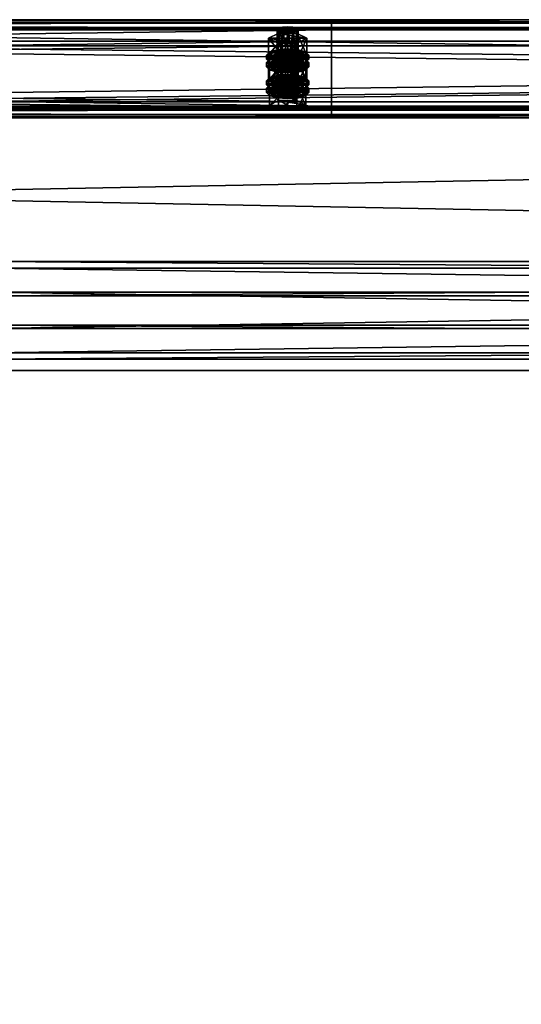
# Model space of a CAD drawing. Header units: millimetres. Extents: x 60485 to 71303, y 100 to 16900.
# Tile 656 of 656: x 65922 to 66208, y 16338 to 16900. Entities that reach past the tile are written whole.
import ezdxf

# ---------------------------------------------------------------- set-up
doc = ezdxf.new("R2010")
doc.units = ezdxf.units.MM
for name, color, linetype in [('1', 7, 'Continuous'), ('13', 7, 'Continuous'), ('3', 7, 'Continuous'), ('4', 7, 'Continuous'), ('9', 7, 'Continuous')]:
    doc.layers.add(name, color=color, linetype=linetype)

msp = doc.modelspace()

# ---------------------------------------------------------------- meshes
at = {"layer": '1', "color": 7}
mesh = msp.add_polyface(dxfattribs=at)
corners = [(70999.99, 16700, 2950), (70999.99, 16700, 0), (60499.99, 16700, 0), (60499.99, 16700, 2950), (70999.99, 16900, 0), (60499.99, 16900, 0), (70999.99, 16900, 2950), (60499.99, 16900, 2950)]
mesh.append_faces([[corners[k] for k in face] for face in [(0, 2, 3, 3), (1, 5, 2, 2), (4, 7, 5, 5), (6, 3, 7, 7), (1, 6, 4, 4), (3, 5, 7, 7)]], dxfattribs={"vtx0": -1, "color": 7})
mesh.append_faces([[corners[k] for k in face] for face in [(0, 1, 2, 2), (1, 4, 5, 5), (4, 6, 7, 7), (6, 0, 3, 3), (1, 0, 6, 6), (3, 2, 5, 5)]], dxfattribs={"vtx2": -1, "vtx3": -1, "color": 7})
at = {"layer": '13', "color": 7}
mesh = msp.add_polyface(dxfattribs=at)
corners = [(66075, 16892.42, 3091.31), (66072, 16892.66, 3092.07), (66072, 16871.62, 3098.51), (66069.8, 16893.3, 3094.17), (66069.8, 16872.26, 3100.61), (66069, 16894.18, 3097.04), (66069, 16873.14, 3103.48), (66069.8, 16895.06, 3099.91), (66069.8, 16874.02, 3106.35), (66072, 16895.7, 3102.01), (66072, 16874.66, 3108.45), (66075, 16895.93, 3102.78), (66075, 16874.9, 3109.22), (66078, 16892.66, 3092.07), (66080.2, 16893.3, 3094.17), (66081, 16894.18, 3097.04), (66080.2, 16895.06, 3099.91), (66078, 16895.7, 3102.01), (66080.48, 16886.62, 3089.42), (66069.52, 16886.62, 3089.42), (66069.52, 16877.06, 3092.35), (66064.03, 16889.4, 3098.51), (66064.03, 16879.83, 3101.43), (66069.52, 16892.18, 3107.59), (66069.52, 16882.61, 3110.52), (66080.48, 16882.61, 3110.52), (66085.97, 16889.4, 3098.51), (66080.48, 16877.06, 3092.35), (66064.61, 16877.29, 3108.48), (66085.39, 16877.29, 3108.48), (66069, 16878.57, 3112.69), (66081, 16878.57, 3112.69), (66075, 16879.04, 3114.22), (66064.61, 16878.08, 3095.69), (66063, 16879.83, 3101.43), (66063, 16877.44, 3102.16), (66064.61, 16881.59, 3107.17), (66064.61, 16879.2, 3107.9), (66069, 16882.87, 3111.37), (66069, 16880.48, 3112.1), (66075, 16883.34, 3112.91), (66075, 16880.95, 3113.64), (66085.39, 16878.08, 3095.69), (66087, 16879.83, 3101.43), (66085.39, 16881.59, 3107.17), (66085.39, 16879.2, 3107.9), (66087, 16877.44, 3102.16), (66072, 16878.03, 3044.26), (66078, 16878.03, 3044.26), (66069.8, 16878.68, 3046.36), (66080.2, 16878.68, 3046.36), (66069, 16879.55, 3049.23), (66081, 16879.55, 3049.23), (66069.8, 16880.43, 3052.1), (66080.2, 16880.43, 3052.1), (66072, 16881.07, 3054.2)]
mesh.append_faces([[corners[k] for k in face] for face in [(5, 8, 6, 6), (7, 10, 8, 8), (9, 12, 10, 10), (13, 1, 0, 0), (9, 17, 11, 11), (19, 22, 20, 20), (21, 24, 22, 22), (23, 25, 24, 24), (18, 21, 19, 19), (30, 31, 32, 32), (34, 37, 35, 35), (36, 39, 37, 37), (38, 41, 39, 39)]], dxfattribs={"vtx0": -1, "color": 7})
mesh.append_faces([[corners[k] for k in face] for face in [(1, 13, 3, 3), (3, 14, 5, 5), (5, 15, 7, 7), (7, 16, 9, 9), (21, 26, 23, 23), (24, 27, 22, 22), (28, 29, 30, 30), (33, 42, 34, 34), (34, 43, 36, 36), (36, 44, 38, 38), (41, 45, 39, 39), (39, 45, 37, 37), (37, 46, 35, 35), (47, 48, 49, 49), (49, 50, 51, 51), (51, 52, 53, 53), (53, 54, 55, 55)]], dxfattribs={"vtx0": -1, "vtx1": -1, "color": 7})
mesh.append_faces([[corners[k] for k in face] for face in [(0, 1, 2, 2), (1, 3, 4, 4), (3, 5, 6, 6), (5, 7, 8, 8), (7, 9, 10, 10), (9, 11, 12, 12), (18, 19, 20, 20), (19, 21, 22, 22), (21, 23, 24, 24), (33, 34, 35, 35), (34, 36, 37, 37), (36, 38, 39, 39), (38, 40, 41, 41)]], dxfattribs={"vtx2": -1, "vtx3": -1, "color": 7})
mesh = msp.add_polyface(dxfattribs=at)
corners = [(66081, 16894.18, 3097.04), (66080.2, 16893.3, 3094.17), (66080.2, 16872.26, 3100.61), (66081, 16873.14, 3103.48), (66078, 16892.66, 3092.07), (66078, 16871.62, 3098.51), (66075, 16892.42, 3091.31), (66075, 16871.39, 3097.74), (66075, 16895.93, 3102.78), (66078, 16895.7, 3102.01), (66078, 16874.66, 3108.45), (66075, 16874.9, 3109.22), (66080.2, 16895.06, 3099.91), (66080.2, 16874.02, 3106.35), (66069.8, 16893.3, 3094.17), (66069, 16894.18, 3097.04), (66069.8, 16895.06, 3099.91), (66072, 16895.7, 3102.01), (66085.97, 16889.4, 3098.51), (66080.48, 16886.62, 3089.42), (66080.48, 16877.06, 3092.35), (66085.97, 16879.83, 3101.43), (66069.52, 16877.06, 3092.35), (66069.52, 16892.18, 3107.59), (66080.48, 16892.18, 3107.59), (66080.48, 16882.61, 3110.52), (66064.03, 16889.4, 3098.51), (66069.52, 16882.61, 3110.52), (66069, 16878.57, 3112.69), (66085.39, 16877.29, 3108.48), (66081, 16878.57, 3112.69), (66075, 16883.34, 3112.91), (66081, 16882.87, 3111.37), (66081, 16880.48, 3112.1), (66075, 16880.95, 3113.64), (66085.39, 16881.59, 3107.17), (66085.39, 16879.2, 3107.9), (66087, 16879.83, 3101.43), (66087, 16877.44, 3102.16), (66063, 16879.83, 3101.43), (66085.39, 16878.08, 3095.69), (66064.61, 16881.59, 3107.17), (66069, 16882.87, 3111.37), (66064.61, 16879.2, 3107.9), (66078, 16878.03, 3044.26), (66072, 16878.03, 3044.26), (66075, 16877.8, 3043.49), (66069.8, 16878.68, 3046.36), (66080.2, 16878.68, 3046.36), (66069, 16879.55, 3049.23), (66081, 16879.55, 3049.23), (66069.8, 16880.43, 3052.1), (66080.2, 16880.43, 3052.1), (66072, 16881.07, 3054.2), (66078, 16881.07, 3054.2), (66075, 16881.31, 3054.97)]
mesh.append_faces([[corners[k] for k in face] for face in [(0, 2, 3, 3), (8, 10, 11, 11), (9, 13, 10, 10), (12, 3, 13, 13), (18, 20, 21, 21), (19, 22, 20, 20), (24, 21, 25, 25), (23, 18, 24, 24), (21, 27, 25, 25), (31, 33, 34, 34), (32, 36, 33, 33), (35, 38, 36, 36), (42, 32, 31, 31), (36, 34, 33, 33), (44, 45, 46, 46), (53, 54, 55, 55)]], dxfattribs={"vtx0": -1, "color": 7})
mesh.append_faces([[corners[k] for k in face] for face in [(14, 4, 1, 1), (15, 1, 0, 0), (16, 0, 12, 12), (17, 12, 9, 9), (26, 19, 18, 18), (27, 21, 20, 20), (28, 29, 30, 30), (39, 40, 37, 37), (41, 37, 35, 35), (42, 35, 32, 32), (43, 36, 38, 38), (47, 44, 48, 48), (49, 48, 50, 50), (51, 50, 52, 52), (53, 52, 54, 54)]], dxfattribs={"vtx0": -1, "vtx2": -1, "vtx3": -1, "color": 7})
mesh.append_faces([[corners[k] for k in face] for face in [(0, 1, 2, 2), (1, 4, 5, 5), (4, 6, 7, 7), (8, 9, 10, 10), (9, 12, 13, 13), (12, 0, 3, 3), (18, 19, 20, 20), (23, 24, 25, 25), (24, 18, 21, 21), (31, 32, 33, 33), (32, 35, 36, 36), (35, 37, 38, 38)]], dxfattribs={"vtx2": -1, "vtx3": -1, "color": 7})
mesh = msp.add_polyface(dxfattribs=at)
corners = [(66075, 16892.42, 3091.31), (66072, 16871.62, 3098.51), (66075, 16871.39, 3097.74), (66072, 16892.66, 3092.07), (66069.8, 16872.26, 3100.61), (66069.8, 16893.3, 3094.17), (66069, 16873.14, 3103.48), (66075, 16874.9, 3109.22), (66080.2, 16874.02, 3106.35), (66072, 16874.66, 3108.45), (66069.8, 16874.02, 3106.35), (66081, 16873.14, 3103.48), (66080.2, 16872.26, 3100.61), (66078, 16871.62, 3098.51), (66064.61, 16873.14, 3103.48), (66069.8, 16875.77, 3112.08), (66069.8, 16868.6, 3114.28), (66080.2, 16870.51, 3094.87), (66069.8, 16870.51, 3094.87), (66064.03, 16879.83, 3101.43), (66080.48, 16877.06, 3092.35), (66069.52, 16877.06, 3092.35), (66075, 16872.02, 3091.27), (66069, 16872.49, 3092.81), (66069, 16870.1, 3093.54), (66064.61, 16873.78, 3097.01), (66064.61, 16871.39, 3097.74), (66063, 16875.53, 3102.75), (66063, 16873.14, 3103.48), (66064.61, 16877.29, 3108.48), (66064.61, 16874.9, 3109.22), (66069, 16878.57, 3112.69), (66069, 16876.18, 3113.42), (66075, 16879.04, 3114.22), (66075, 16876.65, 3114.95), (66081, 16872.49, 3092.81), (66085.39, 16873.78, 3097.01), (66087, 16875.53, 3102.75), (66085.39, 16874.9, 3109.22), (66087, 16873.14, 3103.48), (66085.39, 16871.39, 3097.74), (66075, 16876.32, 3089.96), (66069, 16876.8, 3091.49), (66069, 16874.4, 3092.22), (66075, 16873.93, 3090.69), (66064.61, 16878.08, 3095.69), (66064.61, 16875.69, 3096.42), (66063, 16877.44, 3102.16), (66081, 16876.8, 3091.49), (66085.39, 16875.69, 3096.42), (66081, 16874.4, 3092.22), (66072, 16881.07, 3054.2), (66075, 16881.31, 3054.97), (66075, 16860.27, 3061.4), (66064.03, 16874.77, 3050.69), (66069.52, 16877.55, 3059.78), (66069.52, 16867.99, 3062.7), (66080.48, 16871.99, 3041.61), (66069.52, 16871.99, 3041.61), (66085.97, 16874.77, 3050.69)]
mesh.append_faces([[corners[k] for k in face] for face in [(0, 1, 2, 2), (3, 4, 1, 1), (5, 6, 4, 4), (1, 13, 2, 2), (17, 14, 18, 18), (19, 20, 21, 21), (23, 26, 24, 24), (25, 28, 26, 26), (27, 30, 28, 28), (29, 32, 30, 30), (31, 34, 32, 32), (41, 43, 44, 44), (42, 46, 43, 43), (45, 47, 46, 46), (57, 54, 58, 58)]], dxfattribs={"vtx0": -1, "color": 7})
mesh.append_faces([[corners[k] for k in face] for face in [(7, 8, 9, 9), (9, 8, 10, 10), (10, 11, 6, 6), (6, 12, 4, 4), (4, 13, 1, 1), (14, 17, 15, 15), (23, 35, 25, 25), (25, 36, 27, 27), (27, 37, 29, 29), (34, 38, 32, 32), (32, 38, 30, 30), (30, 39, 28, 28), (28, 40, 26, 26), (42, 48, 45, 45), (47, 49, 46, 46), (46, 50, 43, 43), (54, 59, 55, 55)]], dxfattribs={"vtx0": -1, "vtx1": -1, "color": 7})
mesh.append_faces([[corners[k] for k in face] for face in [(14, 15, 16, 16), (22, 23, 24, 24), (23, 25, 26, 26), (25, 27, 28, 28), (27, 29, 30, 30), (29, 31, 32, 32), (31, 33, 34, 34), (41, 42, 43, 43), (42, 45, 46, 46), (51, 52, 53, 53), (54, 55, 56, 56)]], dxfattribs={"vtx2": -1, "vtx3": -1, "color": 7})
mesh = msp.add_polyface(dxfattribs=at)
corners = [(66080.2, 16893.3, 3094.17), (66078, 16871.62, 3098.51), (66080.2, 16872.26, 3100.61), (66078, 16892.66, 3092.07), (66075, 16871.39, 3097.74), (66080.2, 16874.02, 3106.35), (66075, 16874.9, 3109.22), (66078, 16874.66, 3108.45), (66069.8, 16874.02, 3106.35), (66081, 16873.14, 3103.48), (66069, 16873.14, 3103.48), (66069.8, 16872.26, 3100.61), (66069.8, 16875.77, 3112.08), (66080.2, 16875.77, 3112.08), (66080.2, 16868.6, 3114.28), (66080.2, 16870.51, 3094.87), (66085.39, 16873.14, 3103.48), (66087, 16875.53, 3102.75), (66085.39, 16873.78, 3097.01), (66085.39, 16871.39, 3097.74), (66087, 16873.14, 3103.48), (66081, 16872.49, 3092.81), (66081, 16870.1, 3093.54), (66075, 16872.02, 3091.27), (66075, 16869.63, 3092), (66075, 16879.04, 3114.22), (66081, 16878.57, 3112.69), (66081, 16876.18, 3113.42), (66075, 16876.65, 3114.95), (66085.39, 16877.29, 3108.48), (66085.39, 16874.9, 3109.22), (66069, 16872.49, 3092.81), (66064.61, 16873.78, 3097.01), (66063, 16875.53, 3102.75), (66064.61, 16877.29, 3108.48), (66064.61, 16874.9, 3109.22), (66063, 16873.14, 3103.48), (66064.61, 16871.39, 3097.74), (66087, 16879.83, 3101.43), (66085.39, 16878.08, 3095.69), (66085.39, 16875.69, 3096.42), (66087, 16877.44, 3102.16), (66081, 16876.8, 3091.49), (66081, 16874.4, 3092.22), (66075, 16876.32, 3089.96), (66075, 16873.93, 3090.69), (66069, 16876.8, 3091.49), (66064.61, 16878.08, 3095.69), (66063, 16877.44, 3102.16), (66064.61, 16875.69, 3096.42), (66069, 16874.4, 3092.22), (66069.52, 16877.55, 3059.78), (66080.48, 16877.55, 3059.78), (66080.48, 16867.99, 3062.7), (66085.97, 16874.77, 3050.69), (66085.97, 16865.21, 3053.62), (66064.03, 16874.77, 3050.69), (66080.48, 16871.99, 3041.61)]
mesh.append_faces([[corners[k] for k in face] for face in [(0, 1, 2, 2), (3, 4, 1, 1), (5, 6, 7, 7), (12, 16, 13, 13), (17, 19, 20, 20), (18, 22, 19, 19), (25, 27, 28, 28), (26, 30, 27, 27), (29, 20, 30, 30), (21, 31, 23, 23), (30, 28, 27, 27), (38, 40, 41, 41), (39, 43, 40, 40), (42, 45, 43, 43), (42, 46, 44, 44), (50, 43, 45, 45), (51, 54, 52, 52)]], dxfattribs={"vtx0": -1, "color": 7})
mesh.append_faces([[corners[k] for k in face] for face in [(8, 5, 9, 9), (10, 9, 2, 2), (11, 2, 1, 1), (12, 15, 16, 16), (32, 21, 18, 18), (33, 18, 17, 17), (34, 17, 29, 29), (35, 30, 20, 20), (36, 20, 19, 19), (37, 19, 22, 22), (47, 42, 39, 39), (48, 41, 40, 40), (49, 40, 43, 43), (56, 57, 54, 54)]], dxfattribs={"vtx0": -1, "vtx2": -1, "vtx3": -1, "color": 7})
mesh.append_faces([[corners[k] for k in face] for face in [(12, 13, 14, 14), (17, 18, 19, 19), (18, 21, 22, 22), (21, 23, 24, 24), (25, 26, 27, 27), (26, 29, 30, 30), (29, 17, 20, 20), (38, 39, 40, 40), (39, 42, 43, 43), (42, 44, 45, 45), (51, 52, 53, 53), (52, 54, 55, 55)]], dxfattribs={"vtx2": -1, "vtx3": -1, "color": 7})
mesh = msp.add_polyface(dxfattribs=at)
corners = [(66085.39, 16873.14, 3103.48), (66080.2, 16870.51, 3094.87), (66080.2, 16863.34, 3097.07), (66085.39, 16865.97, 3105.67), (66069.8, 16863.34, 3097.07), (66080.2, 16875.77, 3112.08), (66080.2, 16868.6, 3114.28), (66069.8, 16868.6, 3114.28), (66081, 16872.49, 3092.81), (66075, 16869.63, 3092), (66081, 16870.1, 3093.54), (66081, 16879.55, 3049.23), (66080.2, 16878.68, 3046.36), (66080.2, 16857.64, 3052.8), (66081, 16858.52, 3055.67), (66078, 16878.03, 3044.26), (66078, 16857, 3050.7), (66075, 16877.8, 3043.49), (66075, 16856.76, 3049.93), (66075, 16881.31, 3054.97), (66078, 16881.07, 3054.2), (66078, 16860.04, 3060.63), (66075, 16860.27, 3061.4), (66080.2, 16880.43, 3052.1), (66080.2, 16859.39, 3058.53), (66085.97, 16874.77, 3050.69), (66080.48, 16871.99, 3041.61), (66080.48, 16862.43, 3044.53), (66085.97, 16865.21, 3053.62), (66069.52, 16862.43, 3044.53), (66080.48, 16877.55, 3059.78), (66080.48, 16867.99, 3062.7), (66069.52, 16867.99, 3062.7), (66075, 16864.42, 3066.41), (66081, 16863.95, 3064.87), (66081, 16861.56, 3065.6), (66069, 16863.95, 3064.87), (66085.39, 16862.66, 3060.67), (66087, 16865.21, 3053.62), (66085.39, 16863.45, 3047.88), (66085.39, 16861.06, 3048.61), (66087, 16862.82, 3054.35), (66075, 16868.72, 3065.09), (66081, 16868.25, 3063.56), (66081, 16865.86, 3064.29), (66075, 16866.33, 3065.82), (66085.39, 16866.96, 3059.36), (66085.39, 16864.57, 3060.09), (66064.61, 16863.45, 3047.88), (66081, 16862.17, 3043.68), (66063, 16865.21, 3053.62), (66064.61, 16866.96, 3059.36), (66069, 16868.25, 3063.56), (66064.61, 16864.57, 3060.09)]
mesh.append_faces([[corners[k] for k in face] for face in [(0, 2, 3, 3), (1, 4, 2, 2), (5, 3, 6, 6), (3, 7, 6, 6), (8, 9, 10, 10), (11, 13, 14, 14), (12, 16, 13, 13), (19, 21, 22, 22), (20, 24, 21, 21), (23, 14, 24, 24), (25, 27, 28, 28), (26, 29, 27, 27), (30, 28, 31, 31), (28, 32, 31, 31), (36, 34, 33, 33), (38, 40, 41, 41), (42, 44, 45, 45), (43, 47, 44, 44), (46, 41, 47, 47), (52, 43, 42, 42), (47, 45, 44, 44)]], dxfattribs={"vtx0": -1, "color": 7})
mesh.append_faces([[corners[k] for k in face] for face in [(7, 3, 2, 2), (32, 28, 27, 27), (36, 37, 34, 34), (48, 49, 39, 39), (50, 39, 38, 38), (51, 38, 46, 46), (52, 46, 43, 43), (53, 47, 41, 41)]], dxfattribs={"vtx0": -1, "vtx2": -1, "vtx3": -1, "color": 7})
mesh.append_faces([[corners[k] for k in face] for face in [(0, 1, 2, 2), (5, 0, 3, 3), (11, 12, 13, 13), (12, 15, 16, 16), (15, 17, 18, 18), (19, 20, 21, 21), (20, 23, 24, 24), (23, 11, 14, 14), (25, 26, 27, 27), (33, 34, 35, 35), (38, 39, 40, 40), (42, 43, 44, 44), (43, 46, 47, 47), (46, 38, 41, 41)]], dxfattribs={"vtx2": -1, "vtx3": -1, "color": 7})
mesh = msp.add_polyface(dxfattribs=at)
corners = [(66080.2, 16870.51, 3094.87), (66069.8, 16870.51, 3094.87), (66069.8, 16863.34, 3097.07), (66064.61, 16873.14, 3103.48), (66064.61, 16865.97, 3105.67), (66069.8, 16868.6, 3114.28), (66069.8, 16875.77, 3112.08), (66080.2, 16868.6, 3114.28), (66080.2, 16863.34, 3097.07), (66075, 16872.02, 3091.27), (66069, 16870.1, 3093.54), (66075, 16869.63, 3092), (66064.61, 16871.39, 3097.74), (66081, 16870.1, 3093.54), (66075, 16877.8, 3043.49), (66072, 16878.03, 3044.26), (66072, 16857, 3050.7), (66069.8, 16878.68, 3046.36), (66069.8, 16857.64, 3052.8), (66069, 16879.55, 3049.23), (66069, 16858.52, 3055.67), (66069.8, 16880.43, 3052.1), (66069.8, 16859.39, 3058.53), (66072, 16881.07, 3054.2), (66072, 16860.04, 3060.63), (66075, 16860.27, 3061.4), (66080.48, 16871.99, 3041.61), (66069.52, 16871.99, 3041.61), (66069.52, 16862.43, 3044.53), (66064.03, 16874.77, 3050.69), (66064.03, 16865.21, 3053.62), (66069.52, 16867.99, 3062.7), (66069.52, 16877.55, 3059.78), (66080.48, 16867.99, 3062.7), (66080.48, 16862.43, 3044.53), (66064.61, 16862.66, 3060.67), (66069, 16863.95, 3064.87), (66069, 16861.56, 3065.6), (66075, 16864.42, 3066.41), (66075, 16862.03, 3067.14), (66085.39, 16862.66, 3060.67), (66064.61, 16863.45, 3047.88), (66063, 16865.21, 3053.62), (66063, 16862.82, 3054.35), (66064.61, 16866.96, 3059.36), (66064.61, 16864.57, 3060.09), (66069, 16868.25, 3063.56), (66069, 16865.86, 3064.29), (66075, 16868.72, 3065.09), (66075, 16866.33, 3065.82), (66069, 16862.17, 3043.68), (66081, 16862.17, 3043.68), (66085.39, 16863.45, 3047.88), (66087, 16865.21, 3053.62), (66085.39, 16866.96, 3059.36), (66085.39, 16864.57, 3060.09), (66087, 16862.82, 3054.35)]
mesh.append_faces([[corners[k] for k in face] for face in [(1, 4, 2, 2), (3, 5, 4, 4), (6, 7, 5, 5), (4, 8, 2, 2), (9, 10, 11, 11), (10, 13, 11, 11), (17, 20, 18, 18), (19, 22, 20, 20), (21, 24, 22, 22), (23, 25, 24, 24), (27, 30, 28, 28), (29, 31, 30, 30), (32, 33, 31, 31), (30, 34, 28, 28), (42, 45, 43, 43), (44, 47, 45, 45), (46, 49, 47, 47)]], dxfattribs={"vtx0": -1, "color": 7})
mesh.append_faces([[corners[k] for k in face] for face in [(5, 8, 4, 4), (12, 13, 10, 10), (31, 34, 30, 30), (35, 40, 36, 36), (50, 51, 41, 41), (41, 52, 42, 42), (42, 53, 44, 44), (44, 54, 46, 46), (49, 55, 47, 47), (47, 55, 45, 45), (45, 56, 43, 43)]], dxfattribs={"vtx0": -1, "vtx1": -1, "color": 7})
mesh.append_faces([[corners[k] for k in face] for face in [(0, 1, 2, 2), (1, 3, 4, 4), (14, 15, 16, 16), (15, 17, 18, 18), (17, 19, 20, 20), (19, 21, 22, 22), (21, 23, 24, 24), (26, 27, 28, 28), (27, 29, 30, 30), (35, 36, 37, 37), (36, 38, 39, 39), (41, 42, 43, 43), (42, 44, 45, 45), (44, 46, 47, 47), (46, 48, 49, 49)]], dxfattribs={"vtx2": -1, "vtx3": -1, "color": 7})
mesh = msp.add_polyface(dxfattribs=at)
corners = [(66075, 16877.8, 3043.49), (66072, 16857, 3050.7), (66075, 16856.76, 3049.93), (66072, 16878.03, 3044.26), (66069.8, 16857.64, 3052.8), (66078, 16860.04, 3060.63), (66072, 16860.04, 3060.63), (66075, 16860.27, 3061.4), (66080.2, 16859.39, 3058.53), (66069.8, 16859.39, 3058.53), (66081, 16858.52, 3055.67), (66069, 16858.52, 3055.67), (66080.2, 16857.64, 3052.8), (66078, 16857, 3050.7), (66080.2, 16855.88, 3047.06), (66069.8, 16855.88, 3047.06), (66069.8, 16848.71, 3049.25), (66064.61, 16858.52, 3055.67), (66064.61, 16851.34, 3057.86), (66069.8, 16861.15, 3064.27), (66069.8, 16853.98, 3066.47), (66080.2, 16853.98, 3066.47), (66080.2, 16848.71, 3049.25), (66075, 16857.4, 3043.46), (66069, 16857.87, 3045), (66069, 16855.48, 3045.73), (66075, 16855.01, 3044.19), (66064.61, 16859.15, 3049.2), (66064.61, 16856.76, 3049.93), (66063, 16860.91, 3054.93), (66063, 16858.52, 3055.67), (66064.61, 16862.66, 3060.67), (66064.61, 16860.27, 3061.4), (66069, 16861.56, 3065.6), (66069, 16863.95, 3064.87), (66075, 16862.03, 3067.14), (66081, 16857.87, 3045), (66085.39, 16859.15, 3049.2), (66087, 16860.91, 3054.93), (66085.39, 16860.27, 3061.4), (66087, 16858.52, 3055.67), (66085.39, 16856.76, 3049.93), (66081, 16855.48, 3045.73), (66075, 16861.7, 3042.14), (66069, 16862.17, 3043.68), (66069, 16859.78, 3044.41), (66075, 16859.31, 3042.87), (66064.61, 16863.45, 3047.88), (66064.61, 16861.06, 3048.61), (66063, 16862.82, 3054.35), (66085.39, 16861.06, 3048.61), (66081, 16859.78, 3044.41)]
mesh.append_faces([[corners[k] for k in face] for face in [(0, 1, 2, 2), (3, 4, 1, 1), (5, 6, 7, 7), (1, 13, 2, 2), (15, 18, 16, 16), (17, 20, 18, 18), (19, 21, 20, 20), (14, 17, 15, 15), (18, 22, 16, 16), (23, 25, 26, 26), (24, 28, 25, 25), (27, 30, 28, 28), (29, 32, 30, 30), (31, 33, 32, 32), (34, 35, 33, 33), (36, 24, 23, 23), (43, 45, 46, 46), (44, 48, 45, 45), (47, 49, 48, 48)]], dxfattribs={"vtx0": -1, "color": 7})
mesh.append_faces([[corners[k] for k in face] for face in [(6, 8, 9, 9), (9, 10, 11, 11), (11, 12, 4, 4), (4, 13, 1, 1), (17, 14, 19, 19), (20, 22, 18, 18), (24, 36, 27, 27), (27, 37, 29, 29), (29, 38, 31, 31), (33, 39, 32, 32), (32, 40, 30, 30), (30, 41, 28, 28), (28, 42, 25, 25), (49, 50, 48, 48), (48, 51, 45, 45)]], dxfattribs={"vtx0": -1, "vtx1": -1, "color": 7})
mesh.append_faces([[corners[k] for k in face] for face in [(14, 15, 16, 16), (15, 17, 18, 18), (17, 19, 20, 20), (23, 24, 25, 25), (24, 27, 28, 28), (27, 29, 30, 30), (29, 31, 32, 32), (43, 44, 45, 45), (44, 47, 48, 48)]], dxfattribs={"vtx2": -1, "vtx3": -1, "color": 7})
mesh = msp.add_polyface(dxfattribs=at)
corners = [(66078, 16878.03, 3044.26), (66075, 16856.76, 3049.93), (66078, 16857, 3050.7), (66072, 16860.04, 3060.63), (66078, 16860.04, 3060.63), (66080.2, 16859.39, 3058.53), (66069.8, 16859.39, 3058.53), (66081, 16858.52, 3055.67), (66069, 16858.52, 3055.67), (66080.2, 16857.64, 3052.8), (66069.8, 16857.64, 3052.8), (66085.39, 16858.52, 3055.67), (66080.2, 16855.88, 3047.06), (66080.2, 16848.71, 3049.25), (66085.39, 16851.34, 3057.86), (66069.8, 16848.71, 3049.25), (66069.8, 16861.15, 3064.27), (66080.2, 16861.15, 3064.27), (66080.2, 16853.98, 3066.47), (66069.8, 16853.98, 3066.47), (66087, 16860.91, 3054.93), (66085.39, 16859.15, 3049.2), (66085.39, 16856.76, 3049.93), (66087, 16858.52, 3055.67), (66081, 16857.87, 3045), (66081, 16855.48, 3045.73), (66075, 16857.4, 3043.46), (66075, 16855.01, 3044.19), (66075, 16864.42, 3066.41), (66081, 16861.56, 3065.6), (66075, 16862.03, 3067.14), (66081, 16863.95, 3064.87), (66085.39, 16862.66, 3060.67), (66085.39, 16860.27, 3061.4), (66064.61, 16859.15, 3049.2), (66063, 16860.91, 3054.93), (66064.61, 16862.66, 3060.67), (66069, 16861.56, 3065.6), (66064.61, 16860.27, 3061.4), (66063, 16858.52, 3055.67), (66064.61, 16856.76, 3049.93), (66069, 16855.48, 3045.73), (66085.39, 16863.45, 3047.88), (66081, 16862.17, 3043.68), (66081, 16859.78, 3044.41), (66085.39, 16861.06, 3048.61), (66075, 16861.7, 3042.14), (66075, 16859.31, 3042.87), (66069, 16862.17, 3043.68), (66063, 16862.82, 3054.35), (66087, 16862.82, 3054.35), (66064.61, 16861.06, 3048.61), (66069, 16859.78, 3044.41)]
mesh.append_faces([[corners[k] for k in face] for face in [(0, 1, 2, 2), (11, 13, 14, 14), (12, 15, 13, 13), (17, 14, 18, 18), (16, 11, 17, 17), (14, 19, 18, 18), (20, 22, 23, 23), (21, 25, 22, 22), (24, 27, 25, 25), (28, 29, 30, 30), (31, 33, 29, 29), (32, 23, 33, 33), (29, 37, 30, 30), (41, 25, 27, 27), (42, 44, 45, 45), (43, 47, 44, 44), (43, 48, 46, 46), (52, 44, 47, 47)]], dxfattribs={"vtx0": -1, "color": 7})
mesh.append_faces([[corners[k] for k in face] for face in [(3, 4, 5, 5), (6, 5, 7, 7), (8, 7, 9, 9), (10, 9, 2, 2), (16, 12, 11, 11), (19, 14, 13, 13), (34, 24, 21, 21), (35, 21, 20, 20), (36, 20, 32, 32), (37, 29, 33, 33), (38, 33, 23, 23), (39, 23, 22, 22), (40, 22, 25, 25), (49, 50, 45, 45), (51, 45, 44, 44)]], dxfattribs={"vtx0": -1, "vtx2": -1, "vtx3": -1, "color": 7})
mesh.append_faces([[corners[k] for k in face] for face in [(11, 12, 13, 13), (16, 17, 18, 18), (17, 11, 14, 14), (20, 21, 22, 22), (21, 24, 25, 25), (24, 26, 27, 27), (31, 32, 33, 33), (32, 20, 23, 23), (42, 43, 44, 44), (43, 46, 47, 47)]], dxfattribs={"vtx2": -1, "vtx3": -1, "color": 7})
at = {"layer": '3', "color": 91}
mesh = msp.add_polyface(dxfattribs=at)
corners = [(68289.16, 16586.83, 3016.38), (68330.95, 16554.13, 3026.37), (65910.84, 13725.77, 3891.09), (65869.05, 13758.47, 3881.09), (68330.95, 16575.76, 3097.14), (65910.84, 13747.41, 3961.85), (68289.16, 16608.46, 3087.14), (65869.05, 13780.11, 3951.86), (68286.83, 16587.77, 3012.95), (68286.83, 16611.16, 3089.46), (65866.73, 13782.8, 3954.17), (65866.73, 13759.41, 3877.66), (68333.27, 16574.82, 3100.57), (65913.17, 13746.47, 3965.28), (68333.27, 16551.43, 3024.06), (65913.17, 13723.08, 3888.77)]
mesh.append_faces([[corners[k] for k in face] for face in [(0, 2, 3, 3), (1, 5, 2, 2), (4, 7, 5, 5), (6, 3, 7, 7), (8, 10, 11, 11), (9, 13, 10, 10), (12, 15, 13, 13), (14, 11, 15, 15)]], dxfattribs={"vtx0": -1, "color": 91})
mesh.append_faces([[corners[k] for k in face] for face in [(6, 8, 0, 0), (0, 8, 1, 1), (12, 4, 14, 14), (11, 3, 15, 15), (3, 10, 7, 7), (7, 10, 5, 5), (15, 2, 13, 13), (2, 15, 3, 3), (13, 5, 10, 10)]], dxfattribs={"vtx0": -1, "vtx1": -1, "color": 91})
mesh.append_faces([[corners[k] for k in face] for face in [(9, 6, 4, 4), (6, 9, 8, 8), (1, 8, 14, 14), (4, 12, 9, 9), (14, 4, 1, 1), (3, 11, 10, 10), (13, 2, 5, 5)]], dxfattribs={"vtx0": -1, "vtx2": -1, "vtx3": -1, "color": 91})
mesh.append_faces([[corners[k] for k in face] for face in [(0, 1, 2, 2), (1, 4, 5, 5), (4, 6, 7, 7), (6, 0, 3, 3), (8, 9, 10, 10), (9, 12, 13, 13), (12, 14, 15, 15), (14, 8, 11, 11)]], dxfattribs={"vtx2": -1, "vtx3": -1, "color": 91})
at = {"layer": '4', "color": 171}
mesh = msp.add_polyface(dxfattribs=at)
corners = [(68295, 16742.6, 2979.21), (68295, 16710.09, 2989.15), (65905, 16710.09, 2989.15), (65905, 16742.6, 2979.21), (68295, 16725.87, 3040.79), (65905, 16725.87, 3040.79), (68295, 16758.39, 3030.85), (65905, 16758.39, 3030.85), (68295, 16744.59, 2975.46), (68295, 16762.13, 3032.84), (65905, 16762.13, 3032.84), (65905, 16744.59, 2975.46), (68295, 16723.88, 3044.54), (65905, 16723.88, 3044.54), (68295, 16706.34, 2987.16), (65905, 16706.34, 2987.16)]
mesh.append_faces([[corners[k] for k in face] for face in [(0, 2, 3, 3), (1, 5, 2, 2), (4, 7, 5, 5), (6, 3, 7, 7), (8, 10, 11, 11), (9, 13, 10, 10), (12, 15, 13, 13), (14, 11, 15, 15)]], dxfattribs={"vtx0": -1, "color": 171})
mesh.append_faces([[corners[k] for k in face] for face in [(9, 6, 12, 12), (6, 8, 0, 0), (0, 8, 1, 1), (12, 4, 14, 14), (4, 12, 6, 6), (14, 1, 8, 8), (3, 10, 7, 7), (15, 2, 13, 13)]], dxfattribs={"vtx0": -1, "vtx1": -1, "color": 171})
mesh.append_faces([[corners[k] for k in face] for face in [(6, 9, 8, 8), (14, 4, 1, 1), (11, 3, 2, 2), (3, 11, 10, 10), (7, 10, 13, 13), (2, 15, 11, 11), (13, 2, 5, 5), (13, 5, 7, 7)]], dxfattribs={"vtx0": -1, "vtx2": -1, "vtx3": -1, "color": 171})
mesh.append_faces([[corners[k] for k in face] for face in [(0, 1, 2, 2), (1, 4, 5, 5), (4, 6, 7, 7), (6, 0, 3, 3), (8, 9, 10, 10), (9, 12, 13, 13), (12, 14, 15, 15), (14, 8, 11, 11)]], dxfattribs={"vtx2": -1, "vtx3": -1, "color": 171})
at = {"layer": '9', "color": 243}
mesh = msp.add_polyface(dxfattribs=at)
corners = [(62900, 16895.61, 3007.72), (62900, 16850.67, 3021.46), (66100, 16850.67, 3021.46), (66100, 16895.61, 3007.72), (62900, 16885.18, 3134.3), (66100, 16885.18, 3134.3), (62900, 16849.8, 3145.13), (66100, 16849.8, 3145.13), (62900, 16846, 3132.7), (66100, 16846, 3132.7), (62900, 16844.09, 3133.28), (66100, 16844.09, 3133.28), (62900, 16848.48, 3147.62), (66100, 16848.48, 3147.62), (62900, 16887.68, 3135.63), (66100, 16887.68, 3135.63), (62900, 16853.17, 3022.79), (66100, 16853.17, 3022.79), (62900, 16894.29, 3010.21), (66100, 16894.29, 3010.21), (62900, 16898.09, 3022.65), (66100, 16898.09, 3022.65), (62900, 16900, 3022.06), (66100, 16900, 3022.06)]
mesh.append_faces([[corners[k] for k in face] for face in [(0, 2, 3, 3), (1, 5, 2, 2), (4, 7, 5, 5), (6, 9, 7, 7), (8, 11, 9, 9), (10, 13, 11, 11), (12, 15, 13, 13), (14, 17, 15, 15), (16, 19, 17, 17), (18, 21, 19, 19), (20, 23, 21, 21), (22, 3, 23, 23), (6, 10, 8, 8), (20, 0, 22, 22), (13, 9, 11, 11), (3, 21, 23, 23)]], dxfattribs={"vtx0": -1, "color": 243})
mesh.append_faces([[corners[k] for k in face] for face in [(12, 6, 14, 14), (14, 1, 16, 16), (16, 0, 18, 18), (18, 0, 20, 20), (2, 19, 3, 3), (19, 2, 17, 17), (17, 2, 15, 15), (15, 5, 13, 13), (21, 3, 19, 19)]], dxfattribs={"vtx0": -1, "vtx1": -1, "color": 243})
mesh.append_faces([[corners[k] for k in face] for face in [(6, 12, 10, 10), (14, 6, 4, 4), (14, 4, 1, 1), (16, 1, 0, 0), (15, 2, 5, 5), (13, 5, 7, 7), (13, 7, 9, 9)]], dxfattribs={"vtx0": -1, "vtx2": -1, "vtx3": -1, "color": 243})
mesh.append_faces([[corners[k] for k in face] for face in [(0, 1, 2, 2), (1, 4, 5, 5), (4, 6, 7, 7), (6, 8, 9, 9), (8, 10, 11, 11), (10, 12, 13, 13), (12, 14, 15, 15), (14, 16, 17, 17), (16, 18, 19, 19), (18, 20, 21, 21), (20, 22, 23, 23), (22, 0, 3, 3)]], dxfattribs={"vtx2": -1, "vtx3": -1, "color": 243})
mesh = msp.add_polyface(dxfattribs=at)
corners = [(65500, 16895.61, 3007.72), (65500, 16850.67, 3021.46), (68700, 16850.67, 3021.46), (68700, 16895.61, 3007.72), (65500, 16885.18, 3134.3), (68700, 16885.18, 3134.3), (65500, 16849.8, 3145.13), (68700, 16849.8, 3145.13), (65500, 16846, 3132.7), (68700, 16846, 3132.7), (65500, 16844.09, 3133.28), (68700, 16844.09, 3133.28), (65500, 16848.48, 3147.62), (68700, 16848.48, 3147.62), (65500, 16887.68, 3135.63), (68700, 16887.68, 3135.63), (65500, 16853.17, 3022.79), (68700, 16853.17, 3022.79), (65500, 16894.29, 3010.21), (68700, 16894.29, 3010.21), (65500, 16898.09, 3022.65), (68700, 16898.09, 3022.65), (65500, 16900, 3022.06), (68700, 16900, 3022.06)]
mesh.append_faces([[corners[k] for k in face] for face in [(0, 2, 3, 3), (1, 5, 2, 2), (4, 7, 5, 5), (6, 9, 7, 7), (8, 11, 9, 9), (10, 13, 11, 11), (12, 15, 13, 13), (14, 17, 15, 15), (16, 19, 17, 17), (18, 21, 19, 19), (20, 23, 21, 21), (22, 3, 23, 23), (6, 10, 8, 8), (20, 0, 22, 22), (13, 9, 11, 11), (3, 21, 23, 23)]], dxfattribs={"vtx0": -1, "color": 243})
mesh.append_faces([[corners[k] for k in face] for face in [(12, 6, 14, 14), (14, 1, 16, 16), (16, 0, 18, 18), (18, 0, 20, 20), (2, 19, 3, 3), (19, 2, 17, 17), (17, 2, 15, 15), (15, 5, 13, 13), (21, 3, 19, 19)]], dxfattribs={"vtx0": -1, "vtx1": -1, "color": 243})
mesh.append_faces([[corners[k] for k in face] for face in [(6, 12, 10, 10), (14, 6, 4, 4), (14, 4, 1, 1), (16, 1, 0, 0), (15, 2, 5, 5), (13, 5, 7, 7), (13, 7, 9, 9)]], dxfattribs={"vtx0": -1, "vtx2": -1, "vtx3": -1, "color": 243})
mesh.append_faces([[corners[k] for k in face] for face in [(0, 1, 2, 2), (1, 4, 5, 5), (4, 6, 7, 7), (6, 8, 9, 9), (8, 10, 11, 11), (10, 12, 13, 13), (12, 14, 15, 15), (14, 16, 17, 17), (16, 18, 19, 19), (18, 20, 21, 21), (20, 22, 23, 23), (22, 0, 3, 3)]], dxfattribs={"vtx2": -1, "vtx3": -1, "color": 243})

doc.saveas('drawing.dxf')
